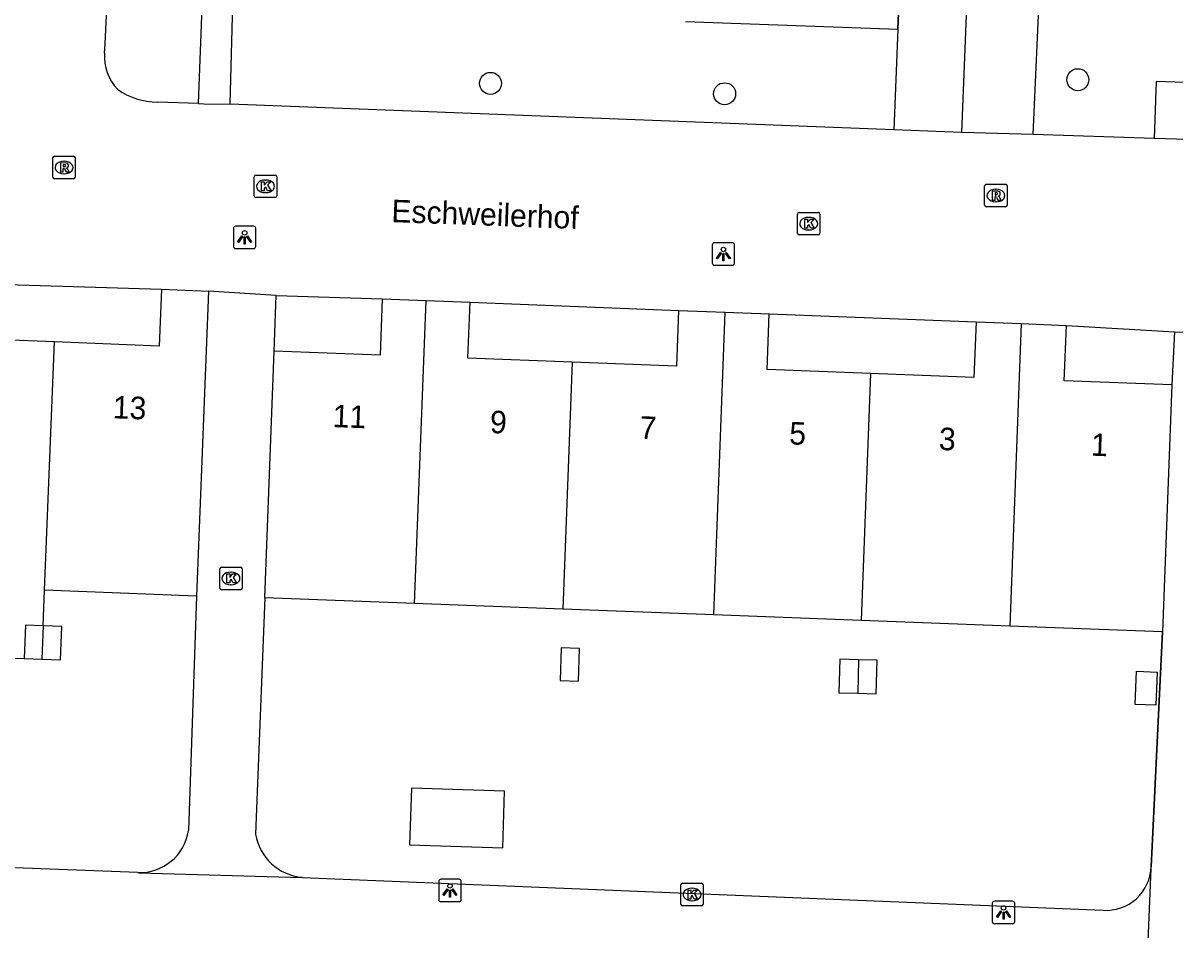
# Model space of a CAD drawing. Extents: x 160787 to 161428, y 386828 to 387483.
# Drawn here: x 161232.7 to 161283.9, y 387067.7 to 387108 of the extents above; entities that cross this region are included whole.
import ezdxf

# ---------------------------------------------------------------- set-up
doc = ezdxf.new("R2010")
doc.units = 0
for name, color, linetype in [('IMGEO_Boom', 7, 'Continuous'), ('IMGEO_Groenvoorziening', 7, 'Continuous'), ('IMGEO_Kolk', 7, 'Continuous'), ('IMGEO_Lichtpunt', 7, 'Continuous'), ('IMGEO_Muur', 7, 'Continuous'), ('IMGEO_Openbare_ruimte_label', 7, 'Continuous'), ('IMGEO_Pand', 7, 'Continuous'), ('IMGEO_Pand_nummerreeks', 7, 'Continuous'), ('IMGEO_Rijbaan_lokaal_open', 7, 'Continuous'), ('IMGEO_Rioolput', 7, 'Continuous'), ('IMGEO_Voetpad_open', 7, 'Continuous')]:
    doc.layers.add(name, color=color, linetype=linetype)

msp = doc.modelspace()

# ---------------------------------------------------------------- linework, layer by layer
at = {"layer": 'IMGEO_Boom'}
for centre in [(161279.603, 387105.494), (161253.487, 387105.335), (161263.896, 387104.871)]:
    msp.add_circle(centre, 0.489, dxfattribs=at)
at = {"layer": 'IMGEO_Groenvoorziening'}
msp.add_lwpolyline([(161262.154, 387108.089), (161271.604, 387107.738)], dxfattribs=at)
at = {"layer": 'IMGEO_Kolk'}
for p, q in [((161242.982, 387100.332), (161242.982, 387101.184)), ((161243.057, 387101.258), (161243.909, 387101.258)), ((161243.47, 387101.038), (161243.495, 387101.038)), ((161243.983, 387101.184), (161243.983, 387100.332)), ((161243.493, 387100.478), (161243.468, 387100.478)), ((161243.909, 387100.258), (161243.057, 387100.258)), ((161267.135, 387098.67), (161267.135, 387099.522)), ((161267.21, 387099.596), (161268.062, 387099.596)), ((161267.623, 387099.376), (161267.648, 387099.376)), ((161268.136, 387099.522), (161268.136, 387098.67)), ((161267.646, 387098.816), (161267.621, 387098.816)), ((161268.062, 387098.596), (161267.21, 387098.596)), ((161241.446, 387082.898), (161241.446, 387083.75)), ((161241.521, 387083.824), (161242.373, 387083.824)), ((161241.934, 387083.604), (161241.959, 387083.604)), ((161242.447, 387083.75), (161242.447, 387082.898)), ((161241.957, 387083.044), (161241.932, 387083.044)), ((161242.373, 387082.824), (161241.521, 387082.824)), ((161261.948, 387068.846), (161261.948, 387069.698)), ((161262.023, 387069.772), (161262.875, 387069.772)), ((161262.949, 387069.698), (161262.949, 387068.846)), ((161262.436, 387069.552), (161262.461, 387069.552)), ((161262.875, 387068.772), (161262.023, 387068.772)), ((161262.459, 387068.992), (161262.434, 387068.992))]:
    msp.add_line(p, q, dxfattribs=at)
for points in [[(161242.982, 387100.332), (161242.982, 387101.184)], [(161243.057, 387101.258), (161243.909, 387101.258)], [(161243.303, 387100.958), (161243.426, 387100.958), (161243.426, 387100.807), (161243.556, 387100.958), (161243.72, 387100.958), (161243.574, 387100.807), (161243.727, 387100.558), (161243.575, 387100.558), (161243.49, 387100.722), (161243.426, 387100.655), (161243.426, 387100.558), (161243.303, 387100.558), (161243.303, 387100.958)], [(161243.983, 387101.184), (161243.983, 387100.332)], [(161243.909, 387100.258), (161243.057, 387100.258)], [(161267.135, 387098.67), (161267.135, 387099.522)], [(161267.21, 387099.596), (161268.062, 387099.596)], [(161268.136, 387099.522), (161268.136, 387098.67)], [(161267.456, 387099.296), (161267.579, 387099.296), (161267.579, 387099.145), (161267.709, 387099.296), (161267.873, 387099.296), (161267.727, 387099.145), (161267.88, 387098.896), (161267.728, 387098.896), (161267.643, 387099.06), (161267.579, 387098.993), (161267.579, 387098.896), (161267.456, 387098.896), (161267.456, 387099.296)], [(161268.062, 387098.596), (161267.21, 387098.596)], [(161241.446, 387082.898), (161241.446, 387083.75)], [(161241.521, 387083.824), (161242.373, 387083.824)], [(161241.767, 387083.524), (161241.89, 387083.524), (161241.89, 387083.373), (161242.02, 387083.524), (161242.184, 387083.524), (161242.038, 387083.373), (161242.191, 387083.124), (161242.039, 387083.124), (161241.954, 387083.288), (161241.89, 387083.221), (161241.89, 387083.124), (161241.767, 387083.124), (161241.767, 387083.524)], [(161242.447, 387083.75), (161242.447, 387082.898)], [(161242.373, 387082.824), (161241.521, 387082.824)], [(161261.948, 387068.846), (161261.948, 387069.698)], [(161262.023, 387069.772), (161262.875, 387069.772)], [(161262.949, 387069.698), (161262.949, 387068.846)], [(161262.269, 387069.472), (161262.392, 387069.472), (161262.392, 387069.321), (161262.522, 387069.472), (161262.686, 387069.472), (161262.54, 387069.321), (161262.693, 387069.072), (161262.541, 387069.072), (161262.456, 387069.236), (161262.392, 387069.169), (161262.392, 387069.072), (161262.269, 387069.072), (161262.269, 387069.472)], [(161262.875, 387068.772), (161262.023, 387068.772)]]:
    msp.add_lwpolyline(points, dxfattribs=at)
for centre, start, end in [((161243.059, 387101.182), 91.552, 178.448), ((161243.059, 387101.182), 91.552, 178.448), ((161243.907, 387101.182), 1.552, 88.448), ((161243.907, 387101.182), 1.552, 88.448), ((161243.059, 387100.334), 181.552, 268.448), ((161243.059, 387100.334), 181.552, 268.448), ((161243.907, 387100.334), 271.552, 358.448), ((161243.907, 387100.334), 271.552, 358.448), ((161267.212, 387099.52), 91.552, 178.448), ((161267.212, 387099.52), 91.552, 178.448), ((161268.06, 387099.52), 1.552, 88.448), ((161268.06, 387099.52), 1.552, 88.448), ((161267.212, 387098.672), 181.552, 268.448), ((161267.212, 387098.672), 181.552, 268.448), ((161268.06, 387098.672), 271.552, 358.448), ((161268.06, 387098.672), 271.552, 358.448), ((161241.523, 387083.748), 91.552, 178.448), ((161241.523, 387083.748), 91.552, 178.448), ((161242.371, 387083.748), 1.552, 88.448), ((161242.371, 387083.748), 1.552, 88.448), ((161241.523, 387082.9), 181.552, 268.448), ((161241.523, 387082.9), 181.552, 268.448), ((161242.371, 387082.9), 271.552, 358.448), ((161242.371, 387082.9), 271.552, 358.448), ((161262.025, 387069.696), 91.552, 178.448), ((161262.025, 387069.696), 91.552, 178.448), ((161262.873, 387069.696), 1.552, 88.448), ((161262.873, 387069.696), 1.552, 88.448), ((161262.025, 387068.848), 181.552, 268.448), ((161262.025, 387068.848), 181.552, 268.448), ((161262.873, 387068.848), 271.552, 358.448), ((161262.873, 387068.848), 271.552, 358.448)]:
    msp.add_arc(centre, 0.0765, start, end, dxfattribs=at)
for centre, major_axis, ratio, start_param, end_param in [((161243.469, 387100.758), (-0.387, 0.002), 0.722429, 4.712389, 7.853982), ((161243.494, 387100.758), (-0.39, 0.002), 0.717154, 1.570796, 4.712389), ((161267.622, 387099.096), (-0.387, 0.002), 0.722429, 4.712389, 7.853982), ((161267.647, 387099.096), (-0.39, 0.002), 0.717154, 1.570796, 4.712389), ((161241.933, 387083.324), (-0.387, 0.002), 0.722429, 4.712389, 7.853982), ((161241.958, 387083.324), (-0.39, 0.002), 0.717154, 1.570796, 4.712389), ((161262.435, 387069.272), (-0.387, 0.002), 0.722429, 4.712389, 7.853982), ((161262.46, 387069.272), (-0.39, 0.002), 0.717154, 1.570796, 4.712389)]:
    msp.add_ellipse(centre, major_axis=major_axis, ratio=ratio, start_param=start_param, end_param=end_param, dxfattribs=at)
at = {"layer": 'IMGEO_Lichtpunt'}
for p, q in [((161242.056, 387098.89), (161242.056, 387098.083)), ((161242.056, 387098.89), (161242.056, 387098.083)), ((161242.958, 387098.985), (161242.15, 387098.985)), ((161242.958, 387098.985), (161242.15, 387098.985)), ((161243.052, 387098.083), (161243.052, 387098.89)), ((161243.052, 387098.083), (161243.052, 387098.89)), ((161242.15, 387097.989), (161242.958, 387097.989)), ((161242.15, 387097.989), (161242.958, 387097.989)), ((161263.344, 387098.153), (161263.344, 387097.346)), ((161263.344, 387098.153), (161263.344, 387097.346)), ((161264.246, 387098.248), (161263.438, 387098.248)), ((161264.246, 387098.248), (161263.438, 387098.248)), ((161264.34, 387097.346), (161264.34, 387098.153)), ((161264.34, 387097.346), (161264.34, 387098.153)), ((161263.438, 387097.252), (161264.246, 387097.252)), ((161263.438, 387097.252), (161264.246, 387097.252)), ((161251.186, 387069.855), (161251.186, 387069.048)), ((161251.186, 387069.855), (161251.186, 387069.048)), ((161252.088, 387069.95), (161251.28, 387069.95)), ((161252.088, 387069.95), (161251.28, 387069.95)), ((161252.182, 387069.048), (161252.182, 387069.855)), ((161252.182, 387069.048), (161252.182, 387069.855)), ((161251.28, 387068.954), (161252.088, 387068.954)), ((161251.28, 387068.954), (161252.088, 387068.954)), ((161275.8, 387068.877), (161275.8, 387068.07)), ((161275.8, 387068.877), (161275.8, 387068.07)), ((161276.702, 387068.972), (161275.894, 387068.972)), ((161276.702, 387068.972), (161275.894, 387068.972)), ((161276.796, 387068.07), (161276.796, 387068.877)), ((161276.796, 387068.07), (161276.796, 387068.877)), ((161275.894, 387067.976), (161276.702, 387067.976)), ((161275.894, 387067.976), (161276.702, 387067.976))]:
    msp.add_line(p, q, dxfattribs=at)
for points in [[(161242.43, 387098.554), (161242.469, 387098.526), (161242.281, 387098.264), (161242.243, 387098.291), (161242.43, 387098.554)], [(161242.532, 387098.506), (161242.579, 387098.506), (161242.579, 387098.184), (161242.532, 387098.184), (161242.532, 387098.506)], [(161242.642, 387098.526), (161242.68, 387098.553), (161242.867, 387098.291), (161242.828, 387098.263), (161242.642, 387098.526)], [(161263.718, 387097.817), (161263.757, 387097.789), (161263.569, 387097.527), (161263.531, 387097.554), (161263.718, 387097.817)], [(161263.82, 387097.769), (161263.867, 387097.769), (161263.867, 387097.447), (161263.82, 387097.447), (161263.82, 387097.769)], [(161263.93, 387097.789), (161263.968, 387097.816), (161264.155, 387097.554), (161264.116, 387097.526), (161263.93, 387097.789)], [(161251.56, 387069.519), (161251.599, 387069.491), (161251.411, 387069.229), (161251.373, 387069.256), (161251.56, 387069.519)], [(161251.662, 387069.471), (161251.709, 387069.471), (161251.709, 387069.149), (161251.662, 387069.149), (161251.662, 387069.471)], [(161251.772, 387069.491), (161251.81, 387069.518), (161251.997, 387069.256), (161251.958, 387069.228), (161251.772, 387069.491)], [(161276.174, 387068.541), (161276.213, 387068.513), (161276.025, 387068.251), (161275.987, 387068.278), (161276.174, 387068.541)], [(161276.276, 387068.493), (161276.323, 387068.493), (161276.323, 387068.171), (161276.276, 387068.171), (161276.276, 387068.493)], [(161276.386, 387068.513), (161276.424, 387068.54), (161276.611, 387068.278), (161276.572, 387068.25), (161276.386, 387068.513)]]:
    msp.add_lwpolyline(points, dxfattribs=at)
for centre in [(161242.555, 387098.688), (161263.843, 387097.951), (161251.685, 387069.653), (161276.299, 387068.675)]:
    msp.add_circle(centre, 0.0994, dxfattribs=at)
for centre, start, end in [((161242.15, 387098.89), 90, 180), ((161242.15, 387098.89), 90, 180), ((161242.958, 387098.89), 0, 90), ((161242.958, 387098.89), 0, 90), ((161242.15, 387098.083), 180, 270), ((161242.15, 387098.083), 180, 270), ((161242.958, 387098.083), 270, 0), ((161242.958, 387098.083), 270, 360), ((161263.438, 387098.153), 90, 180), ((161263.438, 387098.153), 90, 180), ((161264.246, 387098.153), 0, 90), ((161264.246, 387098.153), 0, 90), ((161263.438, 387097.346), 180, 270), ((161263.438, 387097.346), 180, 270), ((161264.246, 387097.346), 270, 0), ((161264.246, 387097.346), 270, 360), ((161251.28, 387069.855), 90, 180), ((161251.28, 387069.855), 90, 180), ((161252.088, 387069.855), 0, 90), ((161252.088, 387069.855), 0, 90), ((161251.28, 387069.048), 180, 270), ((161251.28, 387069.048), 180, 270), ((161252.088, 387069.048), 270, 0), ((161252.088, 387069.048), 270, 360), ((161275.894, 387068.877), 90, 180), ((161275.894, 387068.877), 90, 180), ((161276.702, 387068.877), 0, 90), ((161276.702, 387068.877), 0, 90), ((161275.894, 387068.07), 180, 270), ((161275.894, 387068.07), 180, 270), ((161276.702, 387068.07), 270, 0), ((161276.702, 387068.07), 270, 360)]:
    msp.add_arc(centre, 0.0946, start, end, dxfattribs=at)
at = {"layer": 'IMGEO_Muur'}
for points in [[(161272.052, 387118.888), (161271.604, 387107.738)], [(161240.412, 387082.531), (161240.055, 387072.111)], [(161243.452, 387082.458), (161243.336, 387079.461)], [(161283.371, 387080.944), (161282.861, 387070.505)]]:
    msp.add_lwpolyline(points, dxfattribs=at)
at = {"layer": 'IMGEO_Pand'}
for points in [[(161234.095, 387093.837), (161229.433, 387094.021), (161229.53, 387096.472)], [(161238.856, 387096.178), (161238.757, 387093.653), (161234.095, 387093.837)], [(161238.856, 387096.178), (161240.948, 387096.095)], [(161240.948, 387096.095), (161240.412, 387082.531)], [(161248.673, 387095.761), (161248.578, 387093.255), (161243.869, 387093.434)], [(161248.673, 387095.761), (161250.625, 387095.687)], [(161250.113, 387082.205), (161250.625, 387095.687)], [(161250.625, 387095.687), (161252.576, 387095.613)], [(161257.118, 387092.934), (161252.481, 387093.11), (161252.576, 387095.613)], [(161261.85, 387095.243), (161261.756, 387092.758), (161257.118, 387092.934)], [(161261.85, 387095.243), (161263.925, 387095.164)], [(161263.414, 387081.701), (161263.925, 387095.164)], [(161263.925, 387095.164), (161265.882, 387095.09)], [(161270.388, 387092.434), (161265.788, 387092.608), (161265.882, 387095.09)], [(161275.077, 387094.727), (161274.983, 387092.26), (161270.388, 387092.434)], [(161275.077, 387094.727), (161277.085, 387094.651)], [(161277.085, 387094.651), (161276.575, 387081.202)], [(161277.085, 387094.651), (161279.094, 387094.575)], [(161283.788, 387091.928), (161279.001, 387092.11), (161279.094, 387094.575)], [(161233.659, 387082.798), (161234.095, 387093.837)], [(161243.452, 387082.458), (161243.869, 387093.434)], [(161257.118, 387092.934), (161256.701, 387081.956)], [(161270.388, 387092.434), (161269.971, 387081.452)], [(161283.788, 387091.928), (161283.371, 387080.944)], [(161227.049, 387083.059), (161227.21, 387083.059), (161227.115, 387079.918), (161232.755, 387079.771)], [(161233.597, 387081.221), (161233.659, 387082.798)], [(161240.412, 387082.531), (161233.659, 387082.798)], [(161250.113, 387082.205), (161243.452, 387082.458)], [(161256.701, 387081.956), (161250.113, 387082.205)], [(161263.414, 387081.701), (161256.701, 387081.956)], [(161269.971, 387081.452), (161263.414, 387081.701)], [(161276.575, 387081.202), (161269.971, 387081.452)], [(161233.597, 387081.221), (161232.817, 387081.253), (161232.755, 387079.771)], [(161233.538, 387079.739), (161234.363, 387079.705), (161234.424, 387081.187), (161233.597, 387081.221)], [(161233.597, 387081.221), (161233.538, 387079.739)], [(161283.371, 387080.944), (161276.575, 387081.202)], [(161256.58, 387078.785), (161257.394, 387078.754), (161257.45, 387080.214), (161256.636, 387080.245), (161256.58, 387078.785)], [(161232.755, 387079.771), (161233.538, 387079.739)], [(161269.855, 387079.712), (161269.012, 387079.736), (161268.97, 387078.243), (161269.813, 387078.219)], [(161269.855, 387079.712), (161269.813, 387078.219)], [(161269.813, 387078.219), (161270.636, 387078.196), (161270.678, 387079.689), (161269.855, 387079.712)], [(161282.156, 387077.722), (161282.212, 387079.197), (161283.13, 387079.163), (161283.074, 387077.687), (161282.156, 387077.722)], [(161254.114, 387073.869), (161249.972, 387074.002), (161249.892, 387071.482), (161254.033, 387071.349), (161254.114, 387073.869)]]:
    msp.add_lwpolyline(points, dxfattribs=at)
at = {"layer": 'IMGEO_Rijbaan_lokaal_open'}
for points in [[(161274.45, 387103.153), (161277.439, 387178.387)], [(161277.618, 387103.057), (161277.95, 387110.686)], [(161236.33, 387106.673), (161236.349, 387107.102), (161236.451, 387109.286)], [(161240.488, 387104.436), (161238.688, 387104.504)], [(161240.488, 387104.436), (161240.741, 387104.427), (161241.911, 387104.405)], [(161271.425, 387103.275), (161241.911, 387104.405)], [(161274.45, 387103.153), (161271.425, 387103.275)], [(161277.618, 387103.057), (161274.45, 387103.153)], [(161283, 387102.886), (161277.618, 387103.057)], [(161286.82, 387102.765), (161286.714, 387102.768), (161285.465, 387102.807), (161283, 387102.886)], [(161229.53, 387096.472), (161238.856, 387096.178)], [(161243.95, 387095.898), (161240.948, 387096.095)], [(161243.95, 387095.898), (161248.673, 387095.761)], [(161252.576, 387095.613), (161261.85, 387095.243)], [(161265.882, 387095.09), (161275.077, 387094.727)], [(161279.094, 387094.575), (161283.907, 387094.295)], [(161283.907, 387094.295), (161287.94, 387094.134)]]:
    msp.add_lwpolyline(points, dxfattribs=at)
for centre, radius, start, end in [((161238.397, 387106.502), 2.074, 175.2803, 223.6783), ((161238.702, 387107.664), 3.16, 235.1734, 269.751)]:
    msp.add_arc(centre, radius, start, end, dxfattribs=at)
at = {"layer": 'IMGEO_Rioolput'}
for p, q in [((161234.025, 387101.168), (161234.025, 387102.02)), ((161234.1, 387102.094), (161234.952, 387102.094)), ((161234.513, 387101.874), (161234.538, 387101.874)), ((161235.026, 387102.02), (161235.026, 387101.168)), ((161234.952, 387101.094), (161234.1, 387101.094)), ((161234.536, 387101.314), (161234.511, 387101.314)), ((161275.534, 387100.847), (161276.386, 387100.847)), ((161275.459, 387099.921), (161275.459, 387100.773)), ((161275.947, 387100.627), (161275.972, 387100.627)), ((161276.46, 387100.773), (161276.46, 387099.921)), ((161276.386, 387099.847), (161275.534, 387099.847)), ((161275.97, 387100.067), (161275.945, 387100.067))]:
    msp.add_line(p, q, dxfattribs=at)
for points in [[(161234.025, 387101.168), (161234.025, 387102.02)], [(161234.1, 387102.094), (161234.952, 387102.094)], [(161235.026, 387102.02), (161235.026, 387101.168)], [(161234.614, 387101.792), (161234.362, 387101.794), (161234.362, 387101.394)], [(161234.362, 387101.394), (161234.486, 387101.394), (161234.486, 387101.556), (161234.497, 387101.556)], [(161234.54, 387101.713), (161234.486, 387101.713), (161234.486, 387101.632)], [(161234.486, 387101.632), (161234.538, 387101.632)], [(161234.544, 387101.527), (161234.615, 387101.394), (161234.755, 387101.394), (161234.69, 387101.52)], [(161234.952, 387101.094), (161234.1, 387101.094)], [(161275.534, 387100.847), (161276.386, 387100.847)], [(161275.459, 387099.921), (161275.459, 387100.773)], [(161276.048, 387100.545), (161275.796, 387100.547), (161275.796, 387100.147)], [(161275.974, 387100.466), (161275.92, 387100.466), (161275.92, 387100.385)], [(161275.92, 387100.385), (161275.972, 387100.385)], [(161276.46, 387100.773), (161276.46, 387099.921)], [(161276.386, 387099.847), (161275.534, 387099.847)], [(161275.796, 387100.147), (161275.92, 387100.147), (161275.92, 387100.309), (161275.931, 387100.309)], [(161275.978, 387100.28), (161276.049, 387100.147), (161276.189, 387100.147), (161276.124, 387100.273)]]:
    msp.add_lwpolyline(points, dxfattribs=at)
for centre, radius, start, end in [((161234.102, 387102.018), 0.0765, 91.552, 178.448), ((161234.102, 387102.018), 0.0765, 91.552, 178.448), ((161234.95, 387102.018), 0.0765, 1.552, 88.448), ((161234.95, 387102.018), 0.0765, 1.552, 88.448), ((161234.496, 387101.503), 0.0533, 26.0293, 88.6989), ((161234.522, 387101.821), 0.19, 274.7715, 282.9687), ((161234.546, 387101.617), 0.0964, 77.0061, 93.1865), ((161234.56, 387101.674), 0.0378, 276.6634, 79.6772), ((161234.613, 387101.682), 0.109, 350.3612, 89.416), ((161234.611, 387101.682), 0.112, 277.5842, 350.9817), ((161234.595, 387101.467), 0.108, 29.5134, 73.7905), ((161234.102, 387101.17), 0.0765, 181.552, 268.448), ((161234.102, 387101.17), 0.0765, 181.552, 268.448), ((161234.95, 387101.17), 0.0765, 271.552, 358.448), ((161234.95, 387101.17), 0.0765, 271.552, 358.448), ((161275.536, 387100.771), 0.0765, 91.552, 178.448), ((161275.536, 387100.771), 0.0765, 91.552, 178.448), ((161276.384, 387100.771), 0.0765, 1.552, 88.448), ((161276.384, 387100.771), 0.0765, 1.552, 88.448), ((161275.956, 387100.574), 0.19, 274.7715, 282.9687), ((161275.98, 387100.37), 0.0964, 77.0061, 93.1865), ((161275.994, 387100.427), 0.0378, 276.6634, 79.6772), ((161276.047, 387100.435), 0.109, 350.3612, 89.416), ((161276.045, 387100.435), 0.112, 277.5842, 350.9817), ((161275.536, 387099.923), 0.0765, 181.552, 268.448), ((161275.536, 387099.923), 0.0765, 181.552, 268.448), ((161275.93, 387100.256), 0.0533, 26.0293, 88.6989), ((161276.029, 387100.22), 0.108, 29.5134, 73.7905), ((161276.384, 387099.923), 0.0765, 271.552, 358.448), ((161276.384, 387099.923), 0.0765, 271.552, 358.448)]:
    msp.add_arc(centre, radius, start, end, dxfattribs=at)
for centre, major_axis, ratio, start_param, end_param in [((161234.512, 387101.594), (-0.387, 0.002), 0.722429, 4.712389, 7.853982), ((161234.537, 387101.594), (-0.39, 0.002), 0.717154, 1.570796, 4.712389), ((161275.946, 387100.347), (-0.387, 0.002), 0.722429, 4.712389, 7.853982), ((161275.971, 387100.347), (-0.39, 0.002), 0.717154, 1.570796, 4.712389)]:
    msp.add_ellipse(centre, major_axis=major_axis, ratio=ratio, start_param=start_param, end_param=end_param, dxfattribs=at)
at = {"layer": 'IMGEO_Voetpad_open'}
for points in [[(161271.604, 387107.738), (161272.052, 387118.888), (161272.304, 387125.162), (161273.183, 387147.065), (161273.433, 387153.29), (161274.312, 387175.172), (161274.445, 387178.506)], [(161240.664, 387109.128), (161240.488, 387104.436)], [(161241.911, 387104.405), (161242.03, 387108.866)], [(161271.604, 387107.738), (161271.425, 387103.275)], [(161286.82, 387102.765), (161286.9, 387105.29), (161283.08, 387105.412), (161283, 387102.886)], [(161243.869, 387093.434), (161243.95, 387095.898)], [(161283.907, 387094.295), (161283.788, 387091.928)], [(161240.412, 387082.531), (161240.055, 387072.111)], [(161243.452, 387082.458), (161243.336, 387079.461), (161243.043, 387071.949)], [(161282.861, 387070.505), (161283.371, 387080.944)], [(161237.801, 387070.245), (161181.932, 387072.363)], [(161237.801, 387070.245), (161237.861, 387070.236), (161245.106, 387070.035)], [(161282.648, 387065.39), (161282.865, 387070.428), (161282.861, 387070.505)], [(161245.106, 387070.035), (161280.727, 387068.57)]]:
    msp.add_lwpolyline(points, dxfattribs=at)
for centre, radius, start, end in [((161237.887, 387072.436), 2.192, 267.7549, 351.4852), ((161245.318, 387072.333), 2.307, 189.5681, 264.7232), ((161280.858, 387070.57), 2.004, 266.2516, 358.1486)]:
    msp.add_arc(centre, radius, start, end, dxfattribs=at)

# ---------------------------------------------------------------- texts
at = {"layer": 'IMGEO_Openbare_ruimte_label'}
msp.add_text('Eschweilerhof', height=1, rotation=357.8789, dxfattribs=at).set_placement((161249.069, 387099.168))
at = {"layer": 'IMGEO_Pand_nummerreeks'}
for s, rotation, p in [('13', 357.8441, (161236.679, 387090.445)), ('11', 357.8395, (161246.451, 387090.055)), ('9', 357.8395, (161253.449, 387089.791)), ('7', 357.8395, (161260.103, 387089.54)), ('5', 357.8395, (161266.756, 387089.289)), ('3', 357.8395, (161273.409, 387089.038)), ('1', 357.8395, (161280.176, 387088.783))]:
    msp.add_text(s, height=1, rotation=rotation, dxfattribs=at).set_placement(p)

doc.saveas('drawing.dxf')
